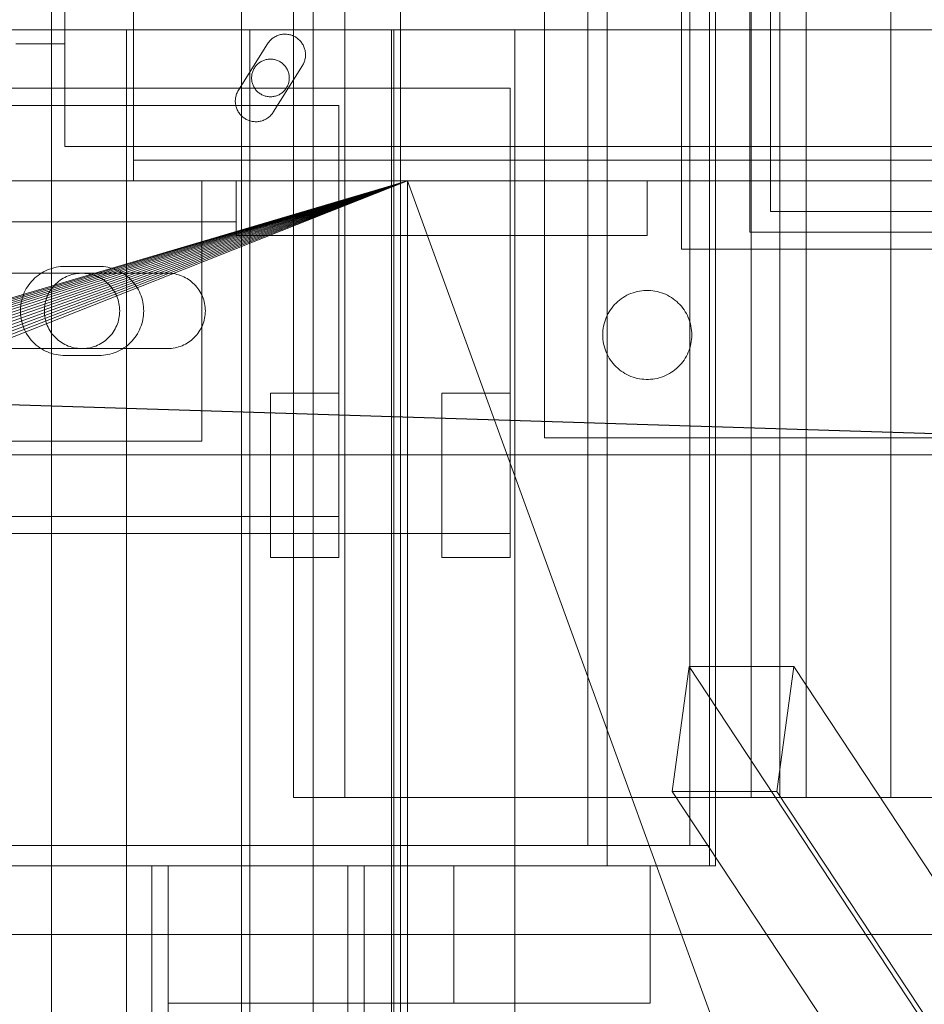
# Model space of a CAD drawing. Header units: millimetres. Extents: x -4738 to 65662, y -68080 to 6847.
# Tile 630 of 656: x 24293 to 24426, y -18330 to -18186. Entities that reach past the tile are written whole.
import ezdxf

# ---------------------------------------------------------------- set-up
doc = ezdxf.new("R2010")
doc.units = ezdxf.units.MM
for name, color, linetype, lineweight in [('superior_briquetadora', 7, 'Continuous', 0), ('superior_C02', 7, 'Continuous', 0), ('superior_C05', 7, 'Continuous', 0)]:
    doc.layers.add(name, color=color, linetype=linetype, lineweight=lineweight)

msp = doc.modelspace()

# ---------------------------------------------------------------- linework, layer by layer
at = {"layer": 'superior_briquetadora'}
for p, q in [((24349.067, -18160), (24349.067, -18396)), ((24291.234, -18188), (24294.717, -18188)), ((24294.717, -18188), (24300.465, -18188)), ((24300.465, -18188), (24308.395, -18188)), ((24308.395, -18188), (24318.39, -18188)), ((24309.067, -18430), (24309.067, -18188)), ((24309.959, -18188), (24309.067, -18188)), ((24312.456, -18188), (24309.959, -18188)), ((24316.065, -18188), (24312.456, -18188)), ((24320.07, -18188), (24316.065, -18188)), ((24318.39, -18188), (24330.306, -18188)), ((24323.679, -18188), (24320.07, -18188)), ((24326.176, -18188), (24323.679, -18188)), ((24327.067, -18188), (24326.176, -18188)), ((24327.067, -18430), (24327.067, -18188)), ((24330.306, -18188), (24343.968, -18188)), ((24343.968, -18188), (24359.177, -18188)), ((24347.729, -18430), (24347.729, -18188)), ((24348.621, -18188), (24347.729, -18188)), ((24348.067, -18188), (24348.067, -18430)), ((24349.804, -18188), (24348.067, -18188)), ((24351.118, -18188), (24348.621, -18188)), ((24354.955, -18188), (24349.804, -18188)), ((24354.727, -18188), (24351.118, -18188)), ((24358.732, -18188), (24354.727, -18188)), ((24363.345, -18188), (24354.955, -18188)), ((24362.341, -18188), (24358.732, -18188)), ((24359.177, -18188), (24375.712, -18188)), ((24364.838, -18188), (24362.341, -18188)), ((24374.689, -18188), (24363.345, -18188)), ((24365.729, -18188), (24364.838, -18188)), ((24365.729, -18430), (24365.729, -18188)), ((24388.599, -18188), (24374.689, -18188)), ((24375.712, -18188), (24393.331, -18188)), ((24404.602, -18188), (24388.599, -18188)), ((24393.331, -18188), (24411.777, -18188)), ((24422.154, -18188), (24404.602, -18188)), ((24411.777, -18188), (24430.782, -18188)), ((24440.656, -18188), (24422.154, -18188)), ((23870.067, -18210), (24350.067, -18210)), ((23870.067, -18210), (25830.067, -18210)), ((24052.224, -18298.106), (24350.067, -18210)), ((24054.359, -18298.423), (24350.067, -18210)), ((24350.067, -18210), (24056.454, -18298.947)), ((24350.067, -18210), (24058.487, -18299.675)), ((24350.067, -18210), (24060.438, -18300.598)), ((24350.067, -18210), (24062.29, -18301.708)), ((24350.067, -18210), (24064.024, -18302.994)), ((24350.067, -18210), (24065.624, -18304.444)), ((24350.067, -18210), (24067.074, -18306.043)), ((24350.067, -18210), (24068.36, -18307.777)), ((24350.067, -18210), (24069.47, -18309.629)), ((24350.067, -18210), (24070.393, -18311.581)), ((24350.067, -18210), (24071.12, -18313.614)), ((24350.067, -18210), (24071.645, -18315.708)), ((24350.067, -18210), (24071.962, -18317.844)), ((24350.067, -18210), (24072.067, -18320)), ((24350.067, -18210), (24150.067, -18210)), ((24670.067, -18210), (24230.067, -18210)), ((25470.067, -18210), (24230.067, -18210)), ((24350.067, -18210), (24230.067, -18210)), ((25470.067, -18210), (24243.401, -18210)), ((25746.067, -18210), (24243.401, -18210)), ((24291.234, -18210), (24294.717, -18210)), ((24294.717, -18210), (24300.465, -18210)), ((24300.465, -18210), (24308.395, -18210)), ((24308.395, -18210), (24318.39, -18210)), ((24318.39, -18210), (24330.306, -18210)), ((24330.306, -18210), (24343.968, -18210)), ((24343.968, -18210), (24359.177, -18210)), ((24350.067, -18210), (24670.067, -18210)), ((24350.067, -18210), (24634.558, -18210)), ((24350.067, -18210), (24632.629, -18210)), ((24350.067, -18210), (24630.964, -18210)), ((24350.067, -18210), (24629.579, -18210)), ((24628.488, -18210), (24350.067, -18210)), ((24350.067, -18210), (24430.067, -18210)), ((24350.067, -18430), (24350.067, -18210)), ((24350.067, -18210), (24430.067, -18430)), ((24359.177, -18210), (24375.712, -18210)), ((24375.712, -18210), (24393.331, -18210)), ((24393.331, -18210), (24411.777, -18210)), ((24411.777, -18210), (24430.782, -18210)), ((23750.067, -18320), (25950.067, -18320)), ((24150.067, -18320), (25800.067, -18320)), ((24150.067, -18320), (25950.067, -18320))]:
    msp.add_line(p, q, dxfattribs=at)
at = {"layer": 'superior_C02'}
for p, q in [((24298.114, -18450), (24298.114, -17550)), ((24325.865, -18450), (24325.865, -17550)), ((24336.296, -17550), (24336.296, -18450)), ((24394.146, -18310), (24394.146, -17690)), ((24395.04, -17690), (24395.04, -18310)), ((24376.38, -17693), (24376.38, -18307)), ((24379.243, -18307), (24379.243, -17693)), ((24391.282, -18307), (24391.282, -17693)), ((24394.146, -17693), (24394.146, -18307)), ((24333.453, -17700), (24333.453, -18300)), ((24340.905, -18300), (24340.905, -17700)), ((24400.218, -17700), (24400.218, -18300)), ((24404.443, -17700), (24404.443, -18300)), ((24408.249, -17700), (24408.249, -18300)), ((24420.637, -17700), (24420.637, -18300)), ((24524.933, -18250), (23830.921, -18228.298)), ((23832.7, -18228.298), (24526.711, -18250)), ((24634.01, -18250), (15575.415, -18250)), ((15576.913, -18250), (24635.508, -18250)), ((24391.172, -18280.886), (24388.718, -18299.114)), ((24406.445, -18280.886), (24391.172, -18280.886)), ((24483.568, -18420.886), (24391.172, -18280.886)), ((24403.991, -18299.114), (24406.445, -18280.886)), ((24406.445, -18280.886), (24498.841, -18420.886)), ((24388.718, -18299.114), (24403.991, -18299.114)), ((24481.114, -18439.114), (24388.718, -18299.114)), ((24496.387, -18439.114), (24403.991, -18299.114)), ((24333.453, -18300), (24868.001, -18300)), ((24333.453, -18300), (24340.905, -18300)), ((24875.452, -18300), (24340.905, -18300)), ((24404.443, -18300), (24400.218, -18300)), ((24400.218, -18300), (24408.249, -18300)), ((24420.637, -18300), (24404.443, -18300)), ((24408.249, -18300), (24427.989, -18300)), ((24447.696, -18300), (24420.637, -18300)), ((24379.243, -18307), (23959.241, -18307)), ((23974.144, -18307), (24394.146, -18307)), ((24376.38, -18307), (24379.243, -18307)), ((24376.38, -18307), (24391.282, -18307)), ((24379.243, -18310), (24379.243, -18307)), ((24394.146, -18307), (24379.243, -18307)), ((24394.146, -18307), (24391.282, -18307)), ((24394.146, -18307), (24394.146, -18310)), ((23959.241, -18310), (24379.243, -18310)), ((23974.144, -18310), (24394.146, -18310)), ((24395.04, -18310), (23975.038, -18310)), ((24341.383, -18310), (24312.746, -18310)), ((24312.746, -18310), (24312.746, -18450)), ((24315.131, -18310), (24312.746, -18310)), ((24343.767, -18310), (24315.131, -18310)), ((24315.131, -18310), (24315.131, -18330)), ((24356.858, -18310), (24315.131, -18310)), ((24315.131, -18450), (24315.131, -18310)), ((24341.383, -18450), (24341.383, -18310)), ((24343.767, -18310), (24341.383, -18310)), ((24343.767, -18330), (24343.767, -18310)), ((24385.495, -18310), (24343.767, -18310)), ((24343.767, -18310), (24343.767, -18450)), ((24356.858, -18330), (24356.858, -18310)), ((24356.858, -18310), (24385.495, -18310)), ((24394.146, -18310), (24379.243, -18310)), ((24385.495, -18310), (24385.495, -18330)), ((24395.04, -18310), (24394.146, -18310)), ((24315.131, -18330), (24343.767, -18330)), ((24315.131, -18330), (24356.858, -18330)), ((24385.495, -18330), (24343.767, -18330)), ((24385.495, -18330), (24356.858, -18330))]:
    msp.add_line(p, q, dxfattribs=at)
at = {"layer": 'superior_C05'}
for p, q in [((24300.067, -18205), (24300.067, -17755)), ((24370.067, -18247.5), (24370.067, -18147.5)), ((24390.067, -18220), (24390.067, -18175)), ((24400.067, -18217.5), (24400.067, -18177.5)), ((24403.067, -18214.5), (24403.067, -18180.5)), ((24310.067, -18210), (24310.067, -18185)), ((24310.067, -18188), (24310.067, -18185)), ((24310.067, -18188), (24310.067, -18207)), ((24310.067, -18188), (26690.067, -18188)), ((24310.067, -18188), (24310.067, -18205)), ((24330.589, -18189.076), (24330.465, -18189.158)), ((24330.717, -18188.999), (24330.589, -18189.076)), ((24330.848, -18188.929), (24330.717, -18188.999)), ((24330.983, -18188.866), (24330.848, -18188.929)), ((24331.121, -18188.809), (24330.983, -18188.866)), ((24331.261, -18188.759), (24331.121, -18188.809)), ((24331.404, -18188.717), (24331.261, -18188.759)), ((24331.548, -18188.681), (24331.404, -18188.717)), ((24331.694, -18188.653), (24331.548, -18188.681)), ((24331.842, -18188.632), (24331.694, -18188.653)), ((24331.99, -18188.618), (24331.842, -18188.632)), ((24332.139, -18188.612), (24331.99, -18188.618)), ((24332.288, -18188.613), (24332.139, -18188.612)), ((24332.437, -18188.621), (24332.288, -18188.613)), ((24332.585, -18188.637), (24332.437, -18188.621)), ((24332.732, -18188.66), (24332.585, -18188.637)), ((24332.878, -18188.69), (24332.732, -18188.66)), ((24333.022, -18188.728), (24332.878, -18188.69)), ((24333.164, -18188.773), (24333.022, -18188.728)), ((24333.303, -18188.824), (24333.164, -18188.773)), ((24333.44, -18188.883), (24333.303, -18188.824)), ((24333.574, -18188.948), (24333.44, -18188.883)), ((24333.705, -18189.02), (24333.574, -18188.948)), ((24333.831, -18189.098), (24333.705, -18189.02)), ((24333.954, -18189.183), (24333.831, -18189.098)), ((24293.71, -18190), (24292.925, -18190)), ((24293.369, -18190), (24294.561, -18190)), ((24294.387, -18190), (24293.71, -18190)), ((24294.953, -18190), (24294.387, -18190)), ((24294.561, -18190), (24295.643, -18190)), ((24295.408, -18190), (24294.953, -18190)), ((24295.75, -18190), (24295.408, -18190)), ((24295.643, -18190), (24296.611, -18190)), ((24295.979, -18190), (24295.75, -18190)), ((24296.093, -18190), (24295.979, -18190)), ((24296.611, -18190), (24297.464, -18190)), ((24297.464, -18190), (24298.199, -18190)), ((24298.199, -18190), (24298.814, -18190)), ((24298.814, -18190), (24299.308, -18190)), ((24299.308, -18190), (24299.679, -18190)), ((24299.679, -18190), (24299.928, -18190)), ((24299.928, -18190), (24300.052, -18190)), ((24325.401, -18196.795), (24329.651, -18190.017)), ((24329.651, -18190.017), (24329.733, -18189.893)), ((24329.821, -18189.773), (24329.733, -18189.893)), ((24329.915, -18189.658), (24329.821, -18189.773)), ((24330.015, -18189.547), (24329.915, -18189.658)), ((24330.12, -18189.442), (24330.015, -18189.547)), ((24330.23, -18189.342), (24330.12, -18189.442)), ((24330.345, -18189.247), (24330.23, -18189.342)), ((24330.465, -18189.158), (24330.345, -18189.247)), ((24334.072, -18189.273), (24333.954, -18189.183)), ((24334.186, -18189.369), (24334.072, -18189.273)), ((24334.295, -18189.471), (24334.186, -18189.369)), ((24334.398, -18189.578), (24334.295, -18189.471)), ((24334.497, -18189.69), (24334.398, -18189.578)), ((24334.589, -18189.807), (24334.497, -18189.69)), ((24334.676, -18189.928), (24334.589, -18189.807)), ((24334.756, -18190.053), (24334.676, -18189.928)), ((24334.83, -18190.182), (24334.756, -18190.053)), ((24334.898, -18190.315), (24334.83, -18190.182)), ((24334.959, -18190.451), (24334.898, -18190.315)), ((24335.013, -18190.589), (24334.959, -18190.451)), ((24335.06, -18190.731), (24335.013, -18190.589)), ((24335.1, -18190.874), (24335.06, -18190.731)), ((24335.133, -18191.019), (24335.1, -18190.874)), ((24335.159, -18191.166), (24335.133, -18191.019)), ((24335.178, -18191.314), (24335.159, -18191.166)), ((24335.163, -18192.03), (24335.179, -18191.891)), ((24335.189, -18191.462), (24335.178, -18191.314)), ((24335.179, -18191.891), (24335.189, -18191.751)), ((24335.192, -18191.611), (24335.189, -18191.462)), ((24335.192, -18191.611), (24335.189, -18191.751)), ((24327.875, -18193.34), (24327.795, -18193.451)), ((24327.961, -18193.232), (24327.875, -18193.34)), ((24328.052, -18193.13), (24327.961, -18193.232)), ((24328.147, -18193.031), (24328.052, -18193.13)), ((24328.248, -18192.938), (24328.147, -18193.031)), ((24328.353, -18192.85), (24328.248, -18192.938)), ((24328.462, -18192.767), (24328.353, -18192.85)), ((24328.575, -18192.69), (24328.462, -18192.767)), ((24328.692, -18192.618), (24328.575, -18192.69)), ((24328.813, -18192.553), (24328.692, -18192.618)), ((24328.936, -18192.493), (24328.813, -18192.553)), ((24329.063, -18192.44), (24328.936, -18192.493)), ((24329.192, -18192.393), (24329.063, -18192.44)), ((24329.323, -18192.353), (24329.192, -18192.393)), ((24329.456, -18192.319), (24329.323, -18192.353)), ((24329.59, -18192.292), (24329.456, -18192.319)), ((24329.726, -18192.271), (24329.59, -18192.292)), ((24329.862, -18192.258), (24329.726, -18192.271)), ((24329.999, -18192.251), (24329.862, -18192.258)), ((24330.136, -18192.251), (24329.999, -18192.251)), ((24330.273, -18192.258), (24330.136, -18192.251)), ((24330.409, -18192.271), (24330.273, -18192.258)), ((24330.545, -18192.292), (24330.409, -18192.271)), ((24330.484, -18199.983), (24334.734, -18193.205)), ((24330.679, -18192.319), (24330.545, -18192.292)), ((24330.812, -18192.353), (24330.679, -18192.319)), ((24330.943, -18192.393), (24330.812, -18192.353)), ((24331.072, -18192.44), (24330.943, -18192.393)), ((24331.199, -18192.493), (24331.072, -18192.44)), ((24331.322, -18192.553), (24331.199, -18192.493)), ((24331.442, -18192.618), (24331.322, -18192.553)), ((24331.559, -18192.69), (24331.442, -18192.618)), ((24331.673, -18192.767), (24331.559, -18192.69)), ((24331.782, -18192.85), (24331.673, -18192.767)), ((24331.887, -18192.938), (24331.782, -18192.85)), ((24331.988, -18193.031), (24331.887, -18192.938)), ((24332.083, -18193.13), (24331.988, -18193.031)), ((24332.174, -18193.232), (24332.083, -18193.13)), ((24332.26, -18193.34), (24332.174, -18193.232)), ((24332.34, -18193.451), (24332.26, -18193.34)), ((24334.734, -18193.205), (24334.806, -18193.085)), ((24334.806, -18193.085), (24334.872, -18192.961)), ((24334.872, -18192.961), (24334.932, -18192.835)), ((24334.932, -18192.835), (24334.986, -18192.705)), ((24334.986, -18192.705), (24335.034, -18192.574)), ((24335.034, -18192.574), (24335.076, -18192.44)), ((24335.076, -18192.44), (24335.111, -18192.305)), ((24335.111, -18192.305), (24335.14, -18192.168)), ((24335.14, -18192.168), (24335.163, -18192.03)), ((24327.321, -18194.863), (24327.317, -18195)), ((24327.331, -18194.726), (24327.321, -18194.863)), ((24327.348, -18194.59), (24327.331, -18194.726)), ((24327.372, -18194.455), (24327.348, -18194.59)), ((24327.403, -18194.321), (24327.372, -18194.455)), ((24327.44, -18194.189), (24327.403, -18194.321)), ((24327.483, -18194.059), (24327.44, -18194.189)), ((24327.533, -18193.932), (24327.483, -18194.059)), ((24327.59, -18193.807), (24327.533, -18193.932)), ((24327.652, -18193.685), (24327.59, -18193.807)), ((24327.721, -18193.566), (24327.652, -18193.685)), ((24327.795, -18193.451), (24327.721, -18193.566)), ((24332.414, -18193.566), (24332.34, -18193.451)), ((24332.483, -18193.685), (24332.414, -18193.566)), ((24332.545, -18193.807), (24332.483, -18193.685)), ((24332.602, -18193.932), (24332.545, -18193.807)), ((24332.652, -18194.059), (24332.602, -18193.932)), ((24332.695, -18194.189), (24332.652, -18194.059)), ((24332.732, -18194.321), (24332.695, -18194.189)), ((24332.763, -18194.455), (24332.732, -18194.321)), ((24332.787, -18194.59), (24332.763, -18194.455)), ((24332.804, -18194.726), (24332.787, -18194.59)), ((24332.814, -18194.863), (24332.804, -18194.726)), ((24332.817, -18195), (24332.814, -18194.863)), ((24327.317, -18195), (24327.321, -18195.137)), ((24327.321, -18195.137), (24327.331, -18195.274)), ((24327.331, -18195.274), (24327.348, -18195.41)), ((24327.348, -18195.41), (24327.372, -18195.545)), ((24327.372, -18195.545), (24327.403, -18195.679)), ((24327.403, -18195.679), (24327.44, -18195.811)), ((24327.44, -18195.811), (24327.483, -18195.941)), ((24327.483, -18195.941), (24327.533, -18196.068)), ((24327.533, -18196.068), (24327.59, -18196.193)), ((24327.59, -18196.193), (24327.652, -18196.315)), ((24332.483, -18196.315), (24332.545, -18196.193)), ((24332.545, -18196.193), (24332.602, -18196.068)), ((24332.602, -18196.068), (24332.652, -18195.941)), ((24332.652, -18195.941), (24332.695, -18195.811)), ((24332.695, -18195.811), (24332.732, -18195.679)), ((24332.732, -18195.679), (24332.763, -18195.545)), ((24332.763, -18195.545), (24332.787, -18195.41)), ((24332.787, -18195.41), (24332.804, -18195.274)), ((24332.804, -18195.274), (24332.814, -18195.137)), ((24332.817, -18195), (24332.814, -18195.137)), ((24135.067, -18196.5), (24365.067, -18196.5)), ((24325.044, -18197.615), (24325.009, -18197.761)), ((24325.086, -18197.472), (24325.044, -18197.615)), ((24325.135, -18197.33), (24325.086, -18197.472)), ((24325.192, -18197.192), (24325.135, -18197.33)), ((24325.255, -18197.056), (24325.192, -18197.192)), ((24325.325, -18196.924), (24325.255, -18197.056)), ((24325.401, -18196.795), (24325.325, -18196.924)), ((24327.652, -18196.315), (24327.721, -18196.434)), ((24327.721, -18196.434), (24327.795, -18196.549)), ((24327.795, -18196.549), (24327.875, -18196.66)), ((24327.875, -18196.66), (24327.961, -18196.768)), ((24327.961, -18196.768), (24328.052, -18196.87)), ((24328.052, -18196.87), (24328.147, -18196.969)), ((24328.147, -18196.969), (24328.248, -18197.062)), ((24328.248, -18197.062), (24328.353, -18197.15)), ((24328.353, -18197.15), (24328.462, -18197.233)), ((24328.462, -18197.233), (24328.575, -18197.31)), ((24328.575, -18197.31), (24328.692, -18197.382)), ((24328.692, -18197.382), (24328.813, -18197.447)), ((24328.813, -18197.447), (24328.936, -18197.507)), ((24328.936, -18197.507), (24329.063, -18197.56)), ((24329.063, -18197.56), (24329.192, -18197.607)), ((24329.192, -18197.607), (24329.323, -18197.647)), ((24329.323, -18197.647), (24329.456, -18197.681)), ((24329.456, -18197.681), (24329.59, -18197.708)), ((24329.59, -18197.708), (24329.726, -18197.729)), ((24329.726, -18197.729), (24329.862, -18197.742)), ((24329.862, -18197.742), (24329.999, -18197.749)), ((24329.999, -18197.749), (24330.136, -18197.749)), ((24330.136, -18197.749), (24330.273, -18197.742)), ((24330.273, -18197.742), (24330.409, -18197.729)), ((24330.409, -18197.729), (24330.545, -18197.708)), ((24330.545, -18197.708), (24330.679, -18197.681)), ((24330.679, -18197.681), (24330.812, -18197.647)), ((24330.812, -18197.647), (24330.943, -18197.607)), ((24330.943, -18197.607), (24331.072, -18197.56)), ((24331.072, -18197.56), (24331.199, -18197.507)), ((24331.199, -18197.507), (24331.322, -18197.447)), ((24331.322, -18197.447), (24331.442, -18197.382)), ((24331.442, -18197.382), (24331.559, -18197.31)), ((24331.559, -18197.31), (24331.673, -18197.233)), ((24331.673, -18197.233), (24331.782, -18197.15)), ((24331.782, -18197.15), (24331.887, -18197.062)), ((24331.887, -18197.062), (24331.988, -18196.969)), ((24331.988, -18196.969), (24332.083, -18196.87)), ((24332.083, -18196.87), (24332.174, -18196.768)), ((24332.174, -18196.768), (24332.26, -18196.66)), ((24332.26, -18196.66), (24332.34, -18196.549)), ((24332.34, -18196.549), (24332.414, -18196.434)), ((24332.414, -18196.434), (24332.483, -18196.315)), ((24365.067, -18196.5), (24365.067, -18261.5)), ((24160.067, -18199), (24340.067, -18199)), ((24324.948, -18198.205), (24324.943, -18198.354)), ((24324.943, -18198.354), (24324.945, -18198.504)), ((24324.945, -18198.504), (24324.954, -18198.653)), ((24324.961, -18198.056), (24324.948, -18198.205)), ((24324.954, -18198.653), (24324.971, -18198.802)), ((24324.981, -18197.908), (24324.961, -18198.056)), ((24324.971, -18198.802), (24324.995, -18198.949)), ((24325.009, -18197.761), (24324.981, -18197.908)), ((24324.995, -18198.949), (24325.027, -18199.096)), ((24325.027, -18199.096), (24325.066, -18199.24)), ((24340.067, -18199), (24340.067, -18259)), ((24325.066, -18199.24), (24325.112, -18199.382)), ((24325.112, -18199.382), (24325.165, -18199.522)), ((24325.165, -18199.522), (24325.225, -18199.659)), ((24325.225, -18199.659), (24325.292, -18199.793)), ((24325.292, -18199.793), (24325.365, -18199.924)), ((24325.365, -18199.924), (24325.445, -18200.05)), ((24325.445, -18200.05), (24325.53, -18200.173)), ((24325.53, -18200.173), (24325.622, -18200.291)), ((24325.622, -18200.291), (24325.72, -18200.404)), ((24325.72, -18200.404), (24325.823, -18200.512)), ((24325.823, -18200.512), (24325.932, -18200.615)), ((24325.932, -18200.615), (24326.045, -18200.713)), ((24329.902, -18200.661), (24330.012, -18200.56)), ((24330.012, -18200.56), (24330.118, -18200.455)), ((24330.118, -18200.455), (24330.218, -18200.344)), ((24330.218, -18200.344), (24330.313, -18200.228)), ((24330.313, -18200.228), (24330.402, -18200.107)), ((24330.402, -18200.107), (24330.484, -18199.983)), ((24326.045, -18200.713), (24326.163, -18200.804)), ((24326.163, -18200.804), (24326.286, -18200.89)), ((24326.286, -18200.89), (24326.413, -18200.969)), ((24326.413, -18200.969), (24326.543, -18201.043)), ((24326.543, -18201.043), (24326.677, -18201.109)), ((24326.677, -18201.109), (24326.814, -18201.169)), ((24326.814, -18201.169), (24326.954, -18201.221)), ((24326.954, -18201.221), (24327.097, -18201.267)), ((24327.097, -18201.267), (24327.241, -18201.306)), ((24327.241, -18201.306), (24327.388, -18201.337)), ((24327.388, -18201.337), (24327.535, -18201.361)), ((24327.535, -18201.361), (24327.684, -18201.378)), ((24327.684, -18201.378), (24327.833, -18201.387)), ((24327.833, -18201.387), (24327.983, -18201.389)), ((24327.983, -18201.389), (24328.132, -18201.383)), ((24328.132, -18201.383), (24328.281, -18201.37)), ((24328.281, -18201.37), (24328.429, -18201.349)), ((24328.429, -18201.349), (24328.576, -18201.321)), ((24328.576, -18201.321), (24328.722, -18201.286)), ((24328.722, -18201.286), (24328.865, -18201.243)), ((24328.865, -18201.243), (24329.006, -18201.194)), ((24329.006, -18201.194), (24329.145, -18201.137)), ((24329.145, -18201.137), (24329.28, -18201.074)), ((24329.28, -18201.074), (24329.412, -18201.004)), ((24329.412, -18201.004), (24329.541, -18200.928)), ((24329.541, -18200.928), (24329.666, -18200.845)), ((24329.666, -18200.845), (24329.786, -18200.756)), ((24329.786, -18200.756), (24329.902, -18200.661)), ((24300.067, -18205), (26700.067, -18205)), ((24300.067, -18205), (24899.317, -18205)), ((24310.067, -18205), (26690.067, -18205)), ((24310.067, -18207), (26690.067, -18207)), ((24180.067, -18210), (24320.067, -18210)), ((24250.067, -18210), (24325.067, -18210)), ((24310.067, -18210), (26690.067, -18210)), ((24320.067, -18248), (24320.067, -18210)), ((24325.067, -18218), (24325.067, -18210)), ((24325.067, -18210), (24385.067, -18210)), ((24325.067, -18210), (24325.067, -18216)), ((24365.067, -18218), (24365.067, -18210)), ((24365.067, -18210), (24385.067, -18210)), ((24385.067, -18218), (24385.067, -18210)), ((24437.067, -18214.5), (24403.067, -18214.5)), ((24250.067, -18216), (24325.067, -18216)), ((24400.067, -18217.5), (24440.067, -18217.5)), ((24325.067, -18218), (24385.067, -18218)), ((24365.067, -18218), (24385.067, -18218)), ((24390.067, -18220), (24450.067, -18220)), ((24290.067, -18223.5), (24315.067, -18223.5)), ((24296.678, -18223.454), (24296.406, -18223.629)), ((24296.959, -18223.292), (24296.678, -18223.454)), ((24297.247, -18223.144), (24296.959, -18223.292)), ((24297.543, -18223.01), (24297.247, -18223.144)), ((24297.844, -18222.892), (24297.543, -18223.01)), ((24298.152, -18222.789), (24297.844, -18222.892)), ((24298.464, -18222.701), (24298.152, -18222.789)), ((24298.78, -18222.629), (24298.464, -18222.701)), ((24299.099, -18222.573), (24298.78, -18222.629)), ((24299.42, -18222.532), (24299.099, -18222.573)), ((24299.743, -18222.508), (24299.42, -18222.532)), ((24300.067, -18222.5), (24299.743, -18222.508)), ((24300.067, -18222.5), (24305.067, -18222.5)), ((24301.344, -18223.638), (24301.612, -18223.584)), ((24301.612, -18223.584), (24301.884, -18223.543)), ((24301.884, -18223.543), (24302.156, -18223.515)), ((24302.156, -18223.515), (24302.43, -18223.502)), ((24302.43, -18223.502), (24302.705, -18223.502)), ((24302.705, -18223.502), (24302.979, -18223.515)), ((24302.979, -18223.515), (24303.251, -18223.543)), ((24303.251, -18223.543), (24303.523, -18223.584)), ((24303.523, -18223.584), (24303.791, -18223.638)), ((24305.067, -18222.5), (24305.386, -18222.508)), ((24305.705, -18222.531), (24305.386, -18222.508)), ((24306.021, -18222.57), (24305.705, -18222.531)), ((24306.336, -18222.625), (24306.021, -18222.57)), ((24306.647, -18222.695), (24306.336, -18222.625)), ((24306.954, -18222.78), (24306.647, -18222.695)), ((24307.257, -18222.88), (24306.954, -18222.78)), ((24307.555, -18222.995), (24307.257, -18222.88)), ((24307.847, -18223.124), (24307.555, -18222.995)), ((24308.132, -18223.268), (24307.847, -18223.124)), ((24308.409, -18223.425), (24308.132, -18223.268)), ((24308.679, -18223.595), (24308.409, -18223.425)), ((24308.94, -18223.779), (24308.679, -18223.595)), ((24315.067, -18223.5), (24315.337, -18223.507)), ((24315.337, -18223.507), (24315.607, -18223.526)), ((24315.607, -18223.526), (24315.875, -18223.56)), ((24315.875, -18223.56), (24316.14, -18223.606)), ((24316.14, -18223.606), (24316.404, -18223.665)), ((24294.986, -18224.947), (24294.79, -18225.206)), ((24295.194, -18224.699), (24294.986, -18224.947)), ((24295.414, -18224.461), (24295.194, -18224.699)), ((24295.646, -18224.235), (24295.414, -18224.461)), ((24295.889, -18224.021), (24295.646, -18224.235)), ((24296.143, -18223.819), (24295.889, -18224.021)), ((24296.406, -18223.629), (24296.143, -18223.819)), ((24298.727, -18225.063), (24298.928, -18224.876)), ((24298.928, -18224.876), (24299.138, -18224.7)), ((24299.138, -18224.7), (24299.357, -18224.534)), ((24299.357, -18224.534), (24299.583, -18224.38)), ((24299.583, -18224.38), (24299.817, -18224.237)), ((24299.817, -18224.237), (24300.058, -18224.106)), ((24300.058, -18224.106), (24300.305, -18223.987)), ((24300.305, -18223.987), (24300.558, -18223.88)), ((24300.558, -18223.88), (24300.816, -18223.786)), ((24300.816, -18223.786), (24301.078, -18223.706)), ((24301.078, -18223.706), (24301.344, -18223.638)), ((24303.791, -18223.638), (24304.057, -18223.706)), ((24304.057, -18223.706), (24304.319, -18223.786)), ((24304.319, -18223.786), (24304.577, -18223.88)), ((24304.577, -18223.88), (24304.83, -18223.987)), ((24304.83, -18223.987), (24305.077, -18224.106)), ((24305.077, -18224.106), (24305.317, -18224.237)), ((24305.317, -18224.237), (24305.551, -18224.38)), ((24305.551, -18224.38), (24305.778, -18224.534)), ((24305.778, -18224.534), (24305.997, -18224.7)), ((24305.997, -18224.7), (24306.207, -18224.876)), ((24306.207, -18224.876), (24306.408, -18225.063)), ((24309.191, -18223.975), (24308.94, -18223.779)), ((24309.433, -18224.184), (24309.191, -18223.975)), ((24309.664, -18224.404), (24309.433, -18224.184)), ((24309.884, -18224.635), (24309.664, -18224.404)), ((24310.092, -18224.876), (24309.884, -18224.635)), ((24310.288, -18225.128), (24310.092, -18224.876)), ((24316.404, -18223.665), (24316.664, -18223.737)), ((24316.664, -18223.737), (24316.92, -18223.822)), ((24316.92, -18223.822), (24317.172, -18223.919)), ((24317.172, -18223.919), (24317.419, -18224.028)), ((24317.419, -18224.028), (24317.66, -18224.149)), ((24317.66, -18224.149), (24317.895, -18224.282)), ((24317.895, -18224.282), (24318.123, -18224.427)), ((24318.123, -18224.427), (24318.344, -18224.582)), ((24318.344, -18224.582), (24318.557, -18224.748)), ((24318.557, -18224.748), (24318.761, -18224.925)), ((24318.761, -18224.925), (24318.957, -18225.111)), ((24294.143, -18226.327), (24294.017, -18226.625)), ((24294.283, -18226.035), (24294.143, -18226.327)), ((24294.438, -18225.75), (24294.283, -18226.035)), ((24294.607, -18225.473), (24294.438, -18225.75)), ((24294.79, -18225.206), (24294.607, -18225.473)), ((24297.612, -18226.614), (24297.737, -18226.37)), ((24297.737, -18226.37), (24297.874, -18226.132)), ((24297.874, -18226.132), (24298.023, -18225.902)), ((24298.023, -18225.902), (24298.183, -18225.679)), ((24298.183, -18225.679), (24298.354, -18225.465)), ((24298.354, -18225.465), (24298.536, -18225.259)), ((24298.536, -18225.259), (24298.727, -18225.063)), ((24306.408, -18225.063), (24306.599, -18225.259)), ((24306.599, -18225.259), (24306.781, -18225.465)), ((24306.781, -18225.465), (24306.952, -18225.679)), ((24306.952, -18225.679), (24307.112, -18225.902)), ((24307.112, -18225.902), (24307.261, -18226.132)), ((24307.261, -18226.132), (24307.398, -18226.37)), ((24307.398, -18226.37), (24307.523, -18226.614)), ((24310.472, -18225.389), (24310.288, -18225.128)), ((24310.643, -18225.658), (24310.472, -18225.389)), ((24310.8, -18225.936), (24310.643, -18225.658)), ((24310.943, -18226.221), (24310.8, -18225.936)), ((24311.073, -18226.513), (24310.943, -18226.221)), ((24318.957, -18225.111), (24319.143, -18225.306)), ((24319.143, -18225.306), (24319.319, -18225.511)), ((24319.319, -18225.511), (24319.485, -18225.724)), ((24319.485, -18225.724), (24319.641, -18225.944)), ((24319.641, -18225.944), (24319.785, -18226.172)), ((24319.785, -18226.172), (24319.918, -18226.407)), ((24319.918, -18226.407), (24320.039, -18226.648)), ((24382.693, -18226.449), (24382.394, -18226.575)), ((24382.997, -18226.338), (24382.693, -18226.449)), ((24383.307, -18226.243), (24382.997, -18226.338)), ((24383.621, -18226.163), (24383.307, -18226.243)), ((24383.939, -18226.099), (24383.621, -18226.163)), ((24384.259, -18226.05), (24383.939, -18226.099)), ((24384.582, -18226.018), (24384.259, -18226.05)), ((24384.905, -18226.002), (24384.582, -18226.018)), ((24385.23, -18226.002), (24384.905, -18226.002)), ((24385.553, -18226.018), (24385.23, -18226.002)), ((24385.876, -18226.05), (24385.553, -18226.018)), ((24386.196, -18226.099), (24385.876, -18226.05)), ((24386.514, -18226.163), (24386.196, -18226.099)), ((24386.828, -18226.243), (24386.514, -18226.163)), ((24387.138, -18226.338), (24386.828, -18226.243)), ((24387.442, -18226.449), (24387.138, -18226.338)), ((24387.741, -18226.575), (24387.442, -18226.449)), ((24293.666, -18227.871), (24293.618, -18228.192)), ((24293.73, -18227.554), (24293.666, -18227.871)), ((24293.81, -18227.24), (24293.73, -18227.554)), ((24293.906, -18226.93), (24293.81, -18227.24)), ((24294.017, -18226.625), (24293.906, -18226.93)), ((24297.129, -18228.18), (24297.177, -18227.91)), ((24297.177, -18227.91), (24297.238, -18227.643)), ((24297.238, -18227.643), (24297.312, -18227.379)), ((24297.312, -18227.379), (24297.399, -18227.119)), ((24297.399, -18227.119), (24297.499, -18226.864)), ((24297.499, -18226.864), (24297.612, -18226.614)), ((24307.523, -18226.614), (24307.636, -18226.864)), ((24307.636, -18226.864), (24307.736, -18227.119)), ((24307.736, -18227.119), (24307.823, -18227.379)), ((24307.823, -18227.379), (24307.897, -18227.643)), ((24307.897, -18227.643), (24307.958, -18227.91)), ((24307.958, -18227.91), (24308.006, -18228.18)), ((24311.188, -18226.81), (24311.073, -18226.513)), ((24311.288, -18227.113), (24311.188, -18226.81)), ((24311.373, -18227.421), (24311.288, -18227.113)), ((24311.443, -18227.732), (24311.373, -18227.421)), ((24311.497, -18228.046), (24311.443, -18227.732)), ((24320.039, -18226.648), (24320.149, -18226.895)), ((24320.149, -18226.895), (24320.246, -18227.147)), ((24320.246, -18227.147), (24320.331, -18227.403)), ((24320.331, -18227.403), (24320.403, -18227.664)), ((24320.403, -18227.664), (24320.462, -18227.927)), ((24380.529, -18227.847), (24380.303, -18228.079)), ((24380.767, -18227.626), (24380.529, -18227.847)), ((24381.015, -18227.418), (24380.767, -18227.626)), ((24381.273, -18227.222), (24381.015, -18227.418)), ((24381.541, -18227.04), (24381.273, -18227.222)), ((24381.817, -18226.871), (24381.541, -18227.04)), ((24382.102, -18226.716), (24381.817, -18226.871)), ((24382.394, -18226.575), (24382.102, -18226.716)), ((24388.033, -18226.716), (24387.741, -18226.575)), ((24388.317, -18226.871), (24388.033, -18226.716)), ((24388.594, -18227.04), (24388.317, -18226.871)), ((24388.862, -18227.222), (24388.594, -18227.04)), ((24389.12, -18227.418), (24388.862, -18227.222)), ((24389.368, -18227.626), (24389.12, -18227.418)), ((24389.606, -18227.847), (24389.368, -18227.626)), ((24389.832, -18228.079), (24389.606, -18227.847)), ((24293.586, -18228.514), (24293.57, -18228.838)), ((24293.57, -18228.838), (24293.57, -18229.162)), ((24293.57, -18229.162), (24293.586, -18229.486)), ((24293.618, -18228.192), (24293.586, -18228.514)), ((24297.067, -18229), (24297.074, -18228.726)), ((24297.074, -18229.274), (24297.067, -18229)), ((24297.074, -18228.726), (24297.095, -18228.452)), ((24297.095, -18229.548), (24297.074, -18229.274)), ((24297.095, -18228.452), (24297.129, -18228.18)), ((24308.006, -18228.18), (24308.04, -18228.452)), ((24308.04, -18228.452), (24308.061, -18228.726)), ((24308.061, -18229.274), (24308.04, -18229.548)), ((24308.067, -18229), (24308.061, -18228.726)), ((24308.067, -18229), (24308.061, -18229.274)), ((24311.536, -18228.363), (24311.497, -18228.046)), ((24311.56, -18228.681), (24311.536, -18228.363)), ((24311.536, -18229.637), (24311.56, -18229.319)), ((24311.567, -18229), (24311.56, -18228.681)), ((24311.56, -18229.319), (24311.567, -18229)), ((24320.462, -18227.927), (24320.508, -18228.193)), ((24320.508, -18228.193), (24320.541, -18228.461)), ((24320.541, -18228.461), (24320.561, -18228.73)), ((24320.561, -18229.27), (24320.541, -18229.539)), ((24320.567, -18229), (24320.561, -18228.73)), ((24320.567, -18229), (24320.561, -18229.27)), ((24379.521, -18229.111), (24379.359, -18229.391)), ((24379.697, -18228.838), (24379.521, -18229.111)), ((24379.886, -18228.575), (24379.697, -18228.838)), ((24380.088, -18228.322), (24379.886, -18228.575)), ((24380.303, -18228.079), (24380.088, -18228.322)), ((24390.047, -18228.322), (24389.832, -18228.079)), ((24390.249, -18228.575), (24390.047, -18228.322)), ((24390.438, -18228.838), (24390.249, -18228.575)), ((24390.614, -18229.111), (24390.438, -18228.838)), ((24390.776, -18229.391), (24390.614, -18229.111)), ((24293.586, -18229.486), (24293.618, -18229.808)), ((24293.618, -18229.808), (24293.666, -18230.129)), ((24293.666, -18230.129), (24293.73, -18230.446)), ((24293.73, -18230.446), (24293.81, -18230.76)), ((24293.81, -18230.76), (24293.906, -18231.07)), ((24297.129, -18229.82), (24297.095, -18229.548)), ((24297.177, -18230.09), (24297.129, -18229.82)), ((24297.238, -18230.357), (24297.177, -18230.09)), ((24297.312, -18230.621), (24297.238, -18230.357)), ((24297.399, -18230.881), (24297.312, -18230.621)), ((24307.823, -18230.621), (24307.736, -18230.881)), ((24307.897, -18230.357), (24307.823, -18230.621)), ((24307.958, -18230.09), (24307.897, -18230.357)), ((24308.006, -18229.82), (24307.958, -18230.09)), ((24308.04, -18229.548), (24308.006, -18229.82)), ((24311.288, -18230.887), (24311.373, -18230.579)), ((24311.373, -18230.579), (24311.443, -18230.268)), ((24311.443, -18230.268), (24311.497, -18229.954)), ((24311.497, -18229.954), (24311.536, -18229.637)), ((24320.331, -18230.597), (24320.246, -18230.853)), ((24320.403, -18230.336), (24320.331, -18230.597)), ((24320.462, -18230.073), (24320.403, -18230.336)), ((24320.508, -18229.807), (24320.462, -18230.073)), ((24320.541, -18229.539), (24320.508, -18229.807)), ((24378.856, -18230.584), (24378.768, -18230.896)), ((24378.959, -18230.277), (24378.856, -18230.584)), ((24379.078, -18229.975), (24378.959, -18230.277)), ((24379.211, -18229.68), (24379.078, -18229.975)), ((24379.359, -18229.391), (24379.211, -18229.68)), ((24390.924, -18229.68), (24390.776, -18229.391)), ((24391.057, -18229.975), (24390.924, -18229.68)), ((24391.175, -18230.277), (24391.057, -18229.975)), ((24391.279, -18230.584), (24391.175, -18230.277)), ((24391.366, -18230.896), (24391.279, -18230.584)), ((24293.906, -18231.07), (24294.017, -18231.375)), ((24294.017, -18231.375), (24294.143, -18231.673)), ((24294.143, -18231.673), (24294.283, -18231.965)), ((24294.283, -18231.965), (24294.438, -18232.25)), ((24297.499, -18231.136), (24297.399, -18230.881)), ((24297.612, -18231.386), (24297.499, -18231.136)), ((24297.737, -18231.63), (24297.612, -18231.386)), ((24297.874, -18231.868), (24297.737, -18231.63)), ((24298.023, -18232.098), (24297.874, -18231.868)), ((24298.183, -18232.321), (24298.023, -18232.098)), ((24307.112, -18232.098), (24306.952, -18232.321)), ((24307.261, -18231.868), (24307.112, -18232.098)), ((24307.398, -18231.63), (24307.261, -18231.868)), ((24307.523, -18231.386), (24307.398, -18231.63)), ((24307.636, -18231.136), (24307.523, -18231.386)), ((24307.736, -18230.881), (24307.636, -18231.136)), ((24310.643, -18232.342), (24310.8, -18232.064)), ((24310.8, -18232.064), (24310.943, -18231.779)), ((24310.943, -18231.779), (24311.073, -18231.487)), ((24311.073, -18231.487), (24311.188, -18231.19)), ((24311.188, -18231.19), (24311.288, -18230.887)), ((24319.641, -18232.056), (24319.485, -18232.276)), ((24319.785, -18231.828), (24319.641, -18232.056)), ((24319.918, -18231.593), (24319.785, -18231.828)), ((24320.039, -18231.352), (24319.918, -18231.593)), ((24320.149, -18231.105), (24320.039, -18231.352)), ((24320.246, -18230.853), (24320.149, -18231.105)), ((24378.576, -18232.176), (24378.567, -18232.5)), ((24378.6, -18231.853), (24378.576, -18232.176)), ((24378.64, -18231.531), (24378.6, -18231.853)), ((24378.696, -18231.212), (24378.64, -18231.531)), ((24378.768, -18230.896), (24378.696, -18231.212)), ((24391.439, -18231.212), (24391.366, -18230.896)), ((24391.495, -18231.531), (24391.439, -18231.212)), ((24391.535, -18231.853), (24391.495, -18231.531)), ((24391.559, -18232.176), (24391.535, -18231.853)), ((24391.567, -18232.5), (24391.559, -18232.176)), ((24294.438, -18232.25), (24294.607, -18232.527)), ((24294.607, -18232.527), (24294.79, -18232.794)), ((24294.79, -18232.794), (24294.986, -18233.053)), ((24294.986, -18233.053), (24295.194, -18233.301)), ((24295.194, -18233.301), (24295.414, -18233.539)), ((24295.414, -18233.539), (24295.646, -18233.765)), ((24298.354, -18232.535), (24298.183, -18232.321)), ((24298.536, -18232.741), (24298.354, -18232.535)), ((24298.727, -18232.937), (24298.536, -18232.741)), ((24298.928, -18233.124), (24298.727, -18232.937)), ((24299.138, -18233.3), (24298.928, -18233.124)), ((24299.357, -18233.466), (24299.138, -18233.3)), ((24299.583, -18233.62), (24299.357, -18233.466)), ((24299.817, -18233.763), (24299.583, -18233.62)), ((24305.551, -18233.62), (24305.317, -18233.763)), ((24305.778, -18233.466), (24305.551, -18233.62)), ((24305.997, -18233.3), (24305.778, -18233.466)), ((24306.207, -18233.124), (24305.997, -18233.3)), ((24306.408, -18232.937), (24306.207, -18233.124)), ((24306.599, -18232.741), (24306.408, -18232.937)), ((24306.781, -18232.535), (24306.599, -18232.741)), ((24306.952, -18232.321), (24306.781, -18232.535)), ((24309.433, -18233.816), (24309.664, -18233.596)), ((24309.664, -18233.596), (24309.884, -18233.365)), ((24309.884, -18233.365), (24310.092, -18233.124)), ((24310.092, -18233.124), (24310.288, -18232.872)), ((24310.288, -18232.872), (24310.472, -18232.611)), ((24310.472, -18232.611), (24310.643, -18232.342)), ((24318.123, -18233.573), (24317.895, -18233.718)), ((24318.344, -18233.418), (24318.123, -18233.573)), ((24318.557, -18233.252), (24318.344, -18233.418)), ((24318.761, -18233.075), (24318.557, -18233.252)), ((24318.957, -18232.889), (24318.761, -18233.075)), ((24319.143, -18232.694), (24318.957, -18232.889)), ((24319.319, -18232.489), (24319.143, -18232.694)), ((24319.485, -18232.276), (24319.319, -18232.489)), ((24378.567, -18232.5), (24378.576, -18232.824)), ((24378.576, -18232.824), (24378.6, -18233.147)), ((24378.6, -18233.147), (24378.64, -18233.469)), ((24378.64, -18233.469), (24378.696, -18233.788)), ((24391.439, -18233.788), (24391.495, -18233.469)), ((24391.495, -18233.469), (24391.535, -18233.147)), ((24391.535, -18233.147), (24391.559, -18232.824)), ((24391.567, -18232.5), (24391.559, -18232.824)), ((24315.067, -18234.5), (24290.067, -18234.5)), ((24295.646, -18233.765), (24295.889, -18233.979)), ((24295.889, -18233.979), (24296.143, -18234.181)), ((24296.143, -18234.181), (24296.406, -18234.371)), ((24296.406, -18234.371), (24296.678, -18234.546)), ((24296.678, -18234.546), (24296.959, -18234.708)), ((24296.959, -18234.708), (24297.247, -18234.856)), ((24297.247, -18234.856), (24297.543, -18234.99)), ((24297.543, -18234.99), (24297.844, -18235.108)), ((24297.844, -18235.108), (24298.152, -18235.211)), ((24300.058, -18233.894), (24299.817, -18233.763)), ((24300.305, -18234.013), (24300.058, -18233.894)), ((24300.558, -18234.12), (24300.305, -18234.013)), ((24300.816, -18234.214), (24300.558, -18234.12)), ((24301.078, -18234.294), (24300.816, -18234.214)), ((24301.344, -18234.362), (24301.078, -18234.294)), ((24301.612, -18234.416), (24301.344, -18234.362)), ((24301.884, -18234.457), (24301.612, -18234.416)), ((24302.156, -18234.485), (24301.884, -18234.457)), ((24302.43, -18234.498), (24302.156, -18234.485)), ((24302.705, -18234.498), (24302.43, -18234.498)), ((24302.979, -18234.485), (24302.705, -18234.498)), ((24303.251, -18234.457), (24302.979, -18234.485)), ((24303.523, -18234.416), (24303.251, -18234.457)), ((24303.791, -18234.362), (24303.523, -18234.416)), ((24304.057, -18234.294), (24303.791, -18234.362)), ((24304.319, -18234.214), (24304.057, -18234.294)), ((24304.577, -18234.12), (24304.319, -18234.214)), ((24304.83, -18234.013), (24304.577, -18234.12)), ((24305.077, -18233.894), (24304.83, -18234.013)), ((24305.317, -18233.763), (24305.077, -18233.894)), ((24307.257, -18235.12), (24307.555, -18235.005)), ((24307.555, -18235.005), (24307.847, -18234.876)), ((24307.847, -18234.876), (24308.132, -18234.732)), ((24308.132, -18234.732), (24308.409, -18234.575)), ((24308.409, -18234.575), (24308.679, -18234.405)), ((24308.679, -18234.405), (24308.94, -18234.221)), ((24308.94, -18234.221), (24309.191, -18234.025)), ((24309.191, -18234.025), (24309.433, -18233.816)), ((24315.337, -18234.493), (24315.067, -18234.5)), ((24315.607, -18234.474), (24315.337, -18234.493)), ((24315.875, -18234.44), (24315.607, -18234.474)), ((24316.14, -18234.394), (24315.875, -18234.44)), ((24316.404, -18234.335), (24316.14, -18234.394)), ((24316.664, -18234.263), (24316.404, -18234.335)), ((24316.92, -18234.178), (24316.664, -18234.263)), ((24317.172, -18234.081), (24316.92, -18234.178)), ((24317.419, -18233.972), (24317.172, -18234.081)), ((24317.66, -18233.851), (24317.419, -18233.972)), ((24317.895, -18233.718), (24317.66, -18233.851)), ((24378.696, -18233.788), (24378.768, -18234.104)), ((24378.768, -18234.104), (24378.856, -18234.416)), ((24378.856, -18234.416), (24378.959, -18234.723)), ((24378.959, -18234.723), (24379.078, -18235.025)), ((24379.078, -18235.025), (24379.211, -18235.32)), ((24390.924, -18235.32), (24391.057, -18235.025)), ((24391.057, -18235.025), (24391.175, -18234.723)), ((24391.175, -18234.723), (24391.279, -18234.416)), ((24391.279, -18234.416), (24391.366, -18234.104)), ((24391.366, -18234.104), (24391.439, -18233.788)), ((24298.152, -18235.211), (24298.464, -18235.299)), ((24298.464, -18235.299), (24298.78, -18235.371)), ((24298.78, -18235.371), (24299.099, -18235.427)), ((24299.099, -18235.427), (24299.42, -18235.468)), ((24299.42, -18235.468), (24299.743, -18235.492)), ((24300.067, -18235.5), (24299.743, -18235.492)), ((24305.067, -18235.5), (24300.067, -18235.5)), ((24305.067, -18235.5), (24305.386, -18235.492)), ((24305.386, -18235.492), (24305.705, -18235.469)), ((24305.705, -18235.469), (24306.021, -18235.43)), ((24306.021, -18235.43), (24306.336, -18235.375)), ((24306.336, -18235.375), (24306.647, -18235.305)), ((24306.647, -18235.305), (24306.954, -18235.22)), ((24306.954, -18235.22), (24307.257, -18235.12)), ((24379.211, -18235.32), (24379.359, -18235.609)), ((24379.359, -18235.609), (24379.521, -18235.889)), ((24379.521, -18235.889), (24379.697, -18236.162)), ((24379.697, -18236.162), (24379.886, -18236.425)), ((24379.886, -18236.425), (24380.088, -18236.678)), ((24390.047, -18236.678), (24390.249, -18236.425)), ((24390.249, -18236.425), (24390.438, -18236.162)), ((24390.438, -18236.162), (24390.614, -18235.889)), ((24390.614, -18235.889), (24390.776, -18235.609)), ((24390.776, -18235.609), (24390.924, -18235.32)), ((24380.088, -18236.678), (24380.303, -18236.921)), ((24380.303, -18236.921), (24380.529, -18237.153)), ((24380.529, -18237.153), (24380.767, -18237.374)), ((24380.767, -18237.374), (24381.015, -18237.582)), ((24381.015, -18237.582), (24381.273, -18237.778)), ((24381.273, -18237.778), (24381.541, -18237.96)), ((24381.541, -18237.96), (24381.817, -18238.129)), ((24388.317, -18238.129), (24388.594, -18237.96)), ((24388.594, -18237.96), (24388.862, -18237.778)), ((24388.862, -18237.778), (24389.12, -18237.582)), ((24389.12, -18237.582), (24389.368, -18237.374)), ((24389.368, -18237.374), (24389.606, -18237.153)), ((24389.606, -18237.153), (24389.832, -18236.921)), ((24389.832, -18236.921), (24390.047, -18236.678)), ((24381.817, -18238.129), (24382.102, -18238.284)), ((24382.102, -18238.284), (24382.394, -18238.425)), ((24382.394, -18238.425), (24382.693, -18238.551)), ((24382.693, -18238.551), (24382.997, -18238.662)), ((24382.997, -18238.662), (24383.307, -18238.757)), ((24383.307, -18238.757), (24383.621, -18238.837)), ((24383.621, -18238.837), (24383.939, -18238.901)), ((24383.939, -18238.901), (24384.259, -18238.95)), ((24384.259, -18238.95), (24384.582, -18238.982)), ((24384.582, -18238.982), (24384.905, -18238.998)), ((24384.905, -18238.998), (24385.23, -18238.998)), ((24385.23, -18238.998), (24385.553, -18238.982)), ((24385.553, -18238.982), (24385.876, -18238.95)), ((24385.876, -18238.95), (24386.196, -18238.901)), ((24386.196, -18238.901), (24386.514, -18238.837)), ((24386.514, -18238.837), (24386.828, -18238.757)), ((24386.828, -18238.757), (24387.138, -18238.662)), ((24387.138, -18238.662), (24387.442, -18238.551)), ((24387.442, -18238.551), (24387.741, -18238.425)), ((24387.741, -18238.425), (24388.033, -18238.284)), ((24388.033, -18238.284), (24388.317, -18238.129)), ((24330.067, -18241), (24330.067, -18265)), ((24330.067, -18241), (24340.067, -18241)), ((24340.067, -18241), (24340.067, -18265)), ((24355.067, -18241), (24355.067, -18265)), ((24355.067, -18241), (24365.067, -18241)), ((24365.067, -18241), (24365.067, -18265)), ((24180.067, -18248), (24320.067, -18248)), ((24340.067, -18247.017), (24340.067, -18247.002)), ((24340.067, -18247.047), (24340.067, -18247.017)), ((24340.067, -18247.091), (24340.067, -18247.047)), ((24340.067, -18247.15), (24340.067, -18247.091)), ((24340.067, -18247.224), (24340.067, -18247.15)), ((24340.067, -18247.312), (24340.067, -18247.224)), ((24340.067, -18247.415), (24340.067, -18247.312)), ((24340.067, -18247.531), (24340.067, -18247.415)), ((24340.067, -18247.661), (24340.067, -18247.531)), ((24340.067, -18247.804), (24340.067, -18247.661)), ((24340.067, -18247.96), (24340.067, -18247.804)), ((24340.067, -18248.128), (24340.067, -18247.96)), ((24355.067, -18247.914), (24355.067, -18247.902)), ((24355.067, -18247.94), (24355.067, -18247.914)), ((24355.067, -18247.977), (24355.067, -18247.94)), ((24355.067, -18248.028), (24355.067, -18247.977)), ((24355.067, -18248.091), (24355.067, -18248.028)), ((24365.067, -18247.902), (24365.067, -18247.914)), ((24365.067, -18247.914), (24365.067, -18247.94)), ((24365.067, -18247.94), (24365.067, -18247.977)), ((24365.067, -18247.977), (24365.067, -18248.028)), ((24365.067, -18248.028), (24365.067, -18248.091)), ((24370.067, -18247.5), (24470.067, -18247.5)), ((24340.067, -18248.309), (24340.067, -18248.128)), ((24340.067, -18248.501), (24340.067, -18248.309)), ((24340.067, -18248.705), (24340.067, -18248.501)), ((24340.067, -18248.919), (24340.067, -18248.705)), ((24340.067, -18249.143), (24340.067, -18248.919)), ((24340.067, -18249.377), (24340.067, -18249.143)), ((24340.067, -18249.62), (24340.067, -18249.377)), ((24355.067, -18248.166), (24355.067, -18248.091)), ((24355.067, -18248.253), (24355.067, -18248.166)), ((24355.067, -18248.351), (24355.067, -18248.253)), ((24355.067, -18248.462), (24355.067, -18248.351)), ((24355.067, -18248.583), (24355.067, -18248.462)), ((24355.067, -18248.716), (24355.067, -18248.583)), ((24355.067, -18248.859), (24355.067, -18248.716)), ((24355.067, -18249.013), (24355.067, -18248.859)), ((24355.067, -18249.176), (24355.067, -18249.013)), ((24355.067, -18249.349), (24355.067, -18249.176)), ((24355.067, -18249.531), (24355.067, -18249.349)), ((24365.067, -18248.091), (24365.067, -18248.166)), ((24365.067, -18248.166), (24365.067, -18248.253)), ((24365.067, -18248.253), (24365.067, -18248.351)), ((24365.067, -18248.351), (24365.067, -18248.462)), ((24365.067, -18248.462), (24365.067, -18248.583)), ((24365.067, -18248.583), (24365.067, -18248.716)), ((24365.067, -18248.716), (24365.067, -18248.859)), ((24365.067, -18248.859), (24365.067, -18249.013)), ((24365.067, -18249.013), (24365.067, -18249.176)), ((24365.067, -18249.176), (24365.067, -18249.349)), ((24365.067, -18249.349), (24365.067, -18249.531)), ((24340.067, -18249.871), (24340.067, -18249.62)), ((24340.067, -18250.13), (24340.067, -18249.871)), ((24340.067, -18250.397), (24340.067, -18250.13)), ((24340.067, -18250.669), (24340.067, -18250.397)), ((24340.067, -18250.948), (24340.067, -18250.669)), ((24355.067, -18249.722), (24355.067, -18249.531)), ((24355.067, -18249.921), (24355.067, -18249.722)), ((24355.067, -18250.127), (24355.067, -18249.921)), ((24355.067, -18250.341), (24355.067, -18250.127)), ((24355.067, -18250.561), (24355.067, -18250.341)), ((24355.067, -18250.787), (24355.067, -18250.561)), ((24355.067, -18251.019), (24355.067, -18250.787)), ((24365.067, -18249.531), (24365.067, -18249.722)), ((24365.067, -18249.722), (24365.067, -18249.921)), ((24365.067, -18249.921), (24365.067, -18250.127)), ((24365.067, -18250.127), (24365.067, -18250.341)), ((24365.067, -18250.341), (24365.067, -18250.561)), ((24365.067, -18250.561), (24365.067, -18250.787)), ((24365.067, -18250.787), (24365.067, -18251.019)), ((24340.067, -18251.231), (24340.067, -18250.948)), ((24340.067, -18251.519), (24340.067, -18251.231)), ((24340.067, -18251.811), (24340.067, -18251.519)), ((24340.067, -18252.106), (24340.067, -18251.811)), ((24340.067, -18252.403), (24340.067, -18252.106)), ((24355.067, -18251.256), (24355.067, -18251.019)), ((24355.067, -18251.497), (24355.067, -18251.256)), ((24355.067, -18251.742), (24355.067, -18251.497)), ((24355.067, -18251.989), (24355.067, -18251.742)), ((24355.067, -18252.24), (24355.067, -18251.989)), ((24355.067, -18252.492), (24355.067, -18252.24)), ((24365.067, -18251.019), (24365.067, -18251.256)), ((24365.067, -18251.256), (24365.067, -18251.497)), ((24365.067, -18251.497), (24365.067, -18251.742)), ((24365.067, -18251.742), (24365.067, -18251.989)), ((24365.067, -18251.989), (24365.067, -18252.24)), ((24365.067, -18252.24), (24365.067, -18252.492)), ((24340.067, -18252.701), (24340.067, -18252.403)), ((24340.067, -18253), (24340.067, -18252.701)), ((24340.067, -18253), (24340.067, -18253.299)), ((24340.067, -18253.299), (24340.067, -18253.597)), ((24340.067, -18253.597), (24340.067, -18253.894)), ((24355.067, -18252.746), (24355.067, -18252.492)), ((24355.067, -18253), (24355.067, -18252.746)), ((24355.067, -18253), (24355.067, -18253.254)), ((24355.067, -18253.508), (24355.067, -18253.254)), ((24355.067, -18253.76), (24355.067, -18253.508)), ((24355.067, -18254.011), (24355.067, -18253.76)), ((24365.067, -18252.492), (24365.067, -18252.746)), ((24365.067, -18252.746), (24365.067, -18253)), ((24365.067, -18253), (24365.067, -18253.254)), ((24365.067, -18253.508), (24365.067, -18253.254)), ((24365.067, -18253.76), (24365.067, -18253.508)), ((24365.067, -18254.011), (24365.067, -18253.76)), ((24340.067, -18253.894), (24340.067, -18254.189)), ((24340.067, -18254.189), (24340.067, -18254.481)), ((24340.067, -18254.481), (24340.067, -18254.769)), ((24340.067, -18254.769), (24340.067, -18255.052)), ((24340.067, -18255.052), (24340.067, -18255.331)), ((24355.067, -18254.258), (24355.067, -18254.011)), ((24355.067, -18254.503), (24355.067, -18254.258)), ((24355.067, -18254.744), (24355.067, -18254.503)), ((24355.067, -18254.981), (24355.067, -18254.744)), ((24355.067, -18255.213), (24355.067, -18254.981)), ((24355.067, -18255.439), (24355.067, -18255.213)), ((24365.067, -18254.258), (24365.067, -18254.011)), ((24365.067, -18254.503), (24365.067, -18254.258)), ((24365.067, -18254.744), (24365.067, -18254.503)), ((24365.067, -18254.981), (24365.067, -18254.744)), ((24365.067, -18255.213), (24365.067, -18254.981)), ((24365.067, -18255.439), (24365.067, -18255.213)), ((24340.067, -18255.331), (24340.067, -18255.603)), ((24340.067, -18255.603), (24340.067, -18255.87)), ((24340.067, -18255.87), (24340.067, -18256.129)), ((24340.067, -18256.129), (24340.067, -18256.38)), ((24340.067, -18256.38), (24340.067, -18256.623)), ((24340.067, -18256.623), (24340.067, -18256.857)), ((24355.067, -18255.659), (24355.067, -18255.439)), ((24355.067, -18255.873), (24355.067, -18255.659)), ((24355.067, -18256.079), (24355.067, -18255.873)), ((24355.067, -18256.278), (24355.067, -18256.079)), ((24355.067, -18256.469), (24355.067, -18256.278)), ((24355.067, -18256.651), (24355.067, -18256.469)), ((24355.067, -18256.824), (24355.067, -18256.651)), ((24365.067, -18255.659), (24365.067, -18255.439)), ((24365.067, -18255.873), (24365.067, -18255.659)), ((24365.067, -18256.079), (24365.067, -18255.873)), ((24365.067, -18256.278), (24365.067, -18256.079)), ((24365.067, -18256.469), (24365.067, -18256.278)), ((24365.067, -18256.651), (24365.067, -18256.469)), ((24365.067, -18256.824), (24365.067, -18256.651)), ((24340.067, -18256.857), (24340.067, -18257.081)), ((24340.067, -18257.081), (24340.067, -18257.295)), ((24340.067, -18257.295), (24340.067, -18257.499)), ((24340.067, -18257.499), (24340.067, -18257.691)), ((24340.067, -18257.691), (24340.067, -18257.872)), ((24340.067, -18257.872), (24340.067, -18258.04)), ((24340.067, -18258.04), (24340.067, -18258.196)), ((24355.067, -18256.987), (24355.067, -18256.824)), ((24355.067, -18257.141), (24355.067, -18256.987)), ((24355.067, -18257.284), (24355.067, -18257.141)), ((24355.067, -18257.417), (24355.067, -18257.284)), ((24355.067, -18257.538), (24355.067, -18257.417)), ((24355.067, -18257.649), (24355.067, -18257.538)), ((24355.067, -18257.747), (24355.067, -18257.649)), ((24355.067, -18257.834), (24355.067, -18257.747)), ((24355.067, -18257.909), (24355.067, -18257.834)), ((24355.067, -18257.972), (24355.067, -18257.909)), ((24355.067, -18258.023), (24355.067, -18257.972)), ((24355.067, -18258.06), (24355.067, -18258.023)), ((24355.067, -18258.086), (24355.067, -18258.06)), ((24355.067, -18258.098), (24355.067, -18258.086)), ((24365.067, -18256.987), (24365.067, -18256.824)), ((24365.067, -18257.141), (24365.067, -18256.987)), ((24365.067, -18257.284), (24365.067, -18257.141)), ((24365.067, -18257.417), (24365.067, -18257.284)), ((24365.067, -18257.538), (24365.067, -18257.417)), ((24365.067, -18257.649), (24365.067, -18257.538)), ((24365.067, -18257.747), (24365.067, -18257.649)), ((24365.067, -18257.834), (24365.067, -18257.747)), ((24365.067, -18257.909), (24365.067, -18257.834)), ((24365.067, -18257.972), (24365.067, -18257.909)), ((24365.067, -18258.023), (24365.067, -18257.972)), ((24365.067, -18258.06), (24365.067, -18258.023)), ((24365.067, -18258.086), (24365.067, -18258.06)), ((24365.067, -18258.098), (24365.067, -18258.086)), ((24160.067, -18259), (24340.067, -18259)), ((24340.067, -18258.196), (24340.067, -18258.339)), ((24340.067, -18258.339), (24340.067, -18258.469)), ((24340.067, -18258.469), (24340.067, -18258.585)), ((24340.067, -18258.585), (24340.067, -18258.688)), ((24340.067, -18258.688), (24340.067, -18258.776)), ((24340.067, -18258.776), (24340.067, -18258.85)), ((24340.067, -18258.85), (24340.067, -18258.909)), ((24340.067, -18258.909), (24340.067, -18258.953)), ((24340.067, -18258.953), (24340.067, -18258.983)), ((24340.067, -18258.983), (24340.067, -18258.998)), ((24135.067, -18261.5), (24365.067, -18261.5)), ((24330.067, -18265), (24340.067, -18265)), ((24355.067, -18265), (24365.067, -18265))]:
    msp.add_line(p, q, dxfattribs=at)

doc.saveas('drawing.dxf')
